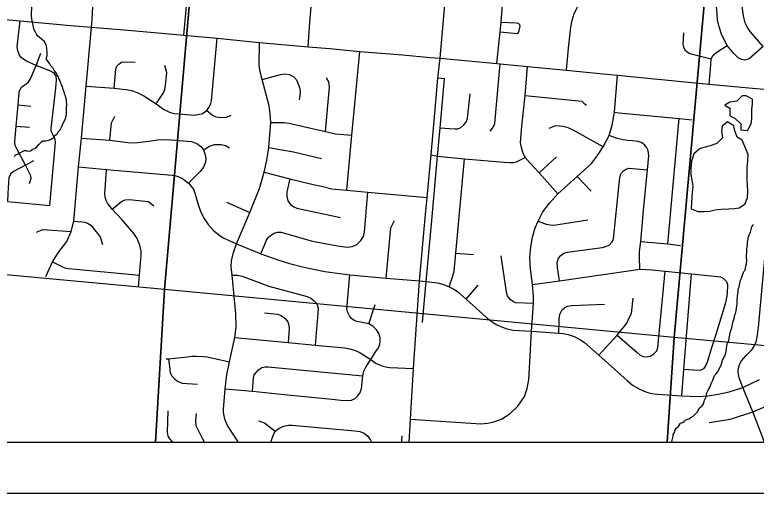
# Model space of a CAD drawing. Extents: x -38.1 to 35.9, y -2.7 to 28.5.
# Drawn here: x 10.521 to 11.979, y 12.831 to 13.772 of the extents above; entities that cross this region are included whole.
import ezdxf

# ---------------------------------------------------------------- set-up
doc = ezdxf.new("R2010")
doc.units = 0
for name, color, linetype in [('GM_X_City_Street', 7, 'Continuous'), ('GM_X_City_Street_Text', 7, 'Continuous'), ('GM_X_Interchange_Ramps', 7, 'Continuous'), ('GM_X_Section', 7, 'Continuous'), ('GM_X_US_Route', 7, 'Continuous'), ('SC_Scratch10', 7, 'Continuous'), ('SH_Border', 7, 'Continuous'), ('SH_Data', 7, 'Continuous')]:
    doc.layers.add(name, color=color, linetype=linetype)

msp = doc.modelspace()

# ---------------------------------------------------------------- linework, layer by layer
at = {"layer": 'GM_X_City_Street'}
for p, q in [((10.5628, 13.672), (10.5719, 13.6963)), ((10.5272, 13.5945), (10.5521, 13.5918)), ((11.8055, 13.3212), (11.8275, 13.5675)), ((10.523, 13.5528), (10.5496, 13.5503)), ((10.5412, 13.4757), (10.5581, 13.485)), ((11.5521, 13.4607), (11.5863, 13.4925)), ((11.627, 13.4535), (11.6546, 13.4245)), ((10.937, 13.4029), (10.9828, 13.3825)), ((11.3886, 13.3026), (11.4228, 13.3)), ((11.4086, 13.2125), (11.4323, 13.2399)), ((11.2168, 13.1638), (11.2295, 13.2017)), ((11.2818, 12.9308), (11.2825, 12.9433)), ((10.8938, 12.9308), (10.8897, 12.9383))]:
    msp.add_line(p, q, dxfattribs=at)
for points in [[(10.8533, 13.7315), (10.8597, 13.8027), (10.8789, 14.0086), (10.8842, 14.0878), (10.8936, 14.1804)], [(10.6717, 13.7476), (10.6728, 13.7624), (10.6743, 13.7879), (10.6736, 13.7964), (10.6719, 13.8075), (10.6641, 13.84), (10.6615, 13.8588), (10.6608, 13.8782), (10.6619, 13.9005), (10.6657, 13.935), (10.6665, 13.9454), (10.6695, 13.9559), (10.677, 13.9735), (10.6891, 13.9984), (10.7089, 14.0378), (10.7161, 14.0497), (10.7305, 14.0641), (10.7513, 14.0787), (10.7685, 14.0869), (10.7812, 14.0908), (10.7934, 14.0932), (10.8056, 14.0944), (10.8444, 14.0918), (10.8842, 14.0878)], [(11.9931, 13.7094), (11.9654, 13.685), (11.9571, 13.6824), (11.9503, 13.6834), (11.9436, 13.6868), (11.9356, 13.6953), (11.9219, 13.711), (11.9119, 13.7317), (11.9066, 13.748), (11.9034, 13.7615), (11.9022, 13.7722), (11.9015, 13.788), (11.9115, 13.9104), (11.9159, 13.9565), (11.9183, 13.9887), (11.9197, 13.9977), (11.9227, 14.0076), (11.9293, 14.0201), (11.9402, 14.0342), (11.9506, 14.0418), (11.9611, 14.0468), (11.97, 14.0504), (11.98, 14.0521)], [(11.0974, 13.7088), (11.1011, 13.757), (11.1051, 13.803), (11.1096, 13.8518), (11.1147, 13.9072), (11.1193, 13.9574), (11.1241, 13.9741), (11.1289, 13.9866), (11.1386, 13.9963), (11.1508, 14.0042), (11.1653, 14.0093), (11.1877, 14.0091), (11.2145, 14.0069), (11.2609, 14.0022), (11.3103, 13.9932), (11.3847, 13.9844)], [(11.9931, 13.7094), (11.9676, 13.7385), (11.9617, 13.7477), (11.9579, 13.756), (11.9554, 13.7636), (11.954, 13.7699), (11.9526, 13.7832), (11.9666, 13.9519), (11.9688, 13.9829), (11.9704, 13.9898), (11.9759, 13.9971), (11.9825, 14.0005)], [(11.6061, 13.6624), (11.6101, 13.706), (11.6144, 13.7471), (11.617, 13.7613), (11.6211, 13.7744), (11.6276, 13.7864), (11.6421, 13.8078), (11.6532, 13.8251), (11.6594, 13.8383), (11.6653, 13.8559), (11.668, 13.867), (11.6697, 13.8826), (11.6713, 13.9028), (11.674, 13.9313), (11.6802, 13.9454), (11.6879, 13.9523), (11.6942, 13.956), (11.7029, 13.959), (11.7178, 13.9615), (11.7207, 13.9619)], [(11.4692, 13.6756), (11.4755, 13.7383), (11.4773, 13.7565), (11.481, 13.8008)], [(10.5892, 13.3966), (10.6004, 13.5214), (10.6, 13.5266), (10.5946, 13.5374), (10.5923, 13.543), (10.5918, 13.548), (10.6014, 13.627), (10.6023, 13.6428), (10.6016, 13.6519), (10.5979, 13.657), (10.5894, 13.6611), (10.5628, 13.672), (10.5419, 13.6808), (10.5337, 13.6867), (10.5294, 13.6925), (10.5262, 13.701), (10.5251, 13.7092), (10.5311, 13.7598)], [(11.4755, 13.7383), (11.5089, 13.7349), (11.5113, 13.7365), (11.5129, 13.7405), (11.5146, 13.7494), (11.514, 13.752), (11.5115, 13.7542), (11.5069, 13.755), (11.4773, 13.7565)], [(10.5815, 13.2568), (10.5946, 13.2859), (10.6057, 13.3035), (10.6228, 13.3258), (10.6316, 13.3455), (10.6367, 13.3658), (10.6457, 13.4725), (10.6516, 13.5293), (10.6609, 13.6313), (10.6717, 13.7476)], [(11.8363, 13.7364), (11.8352, 13.7138), (11.836, 13.7085), (11.8391, 13.7027), (11.8434, 13.6989), (11.8487, 13.6957), (11.8909, 13.685)], [(10.6609, 13.6313), (10.716, 13.627), (10.7323, 13.6255), (10.7399, 13.6247), (10.75, 13.6228), (10.7615, 13.6189), (10.7741, 13.6125), (10.7984, 13.5967), (10.813, 13.5861), (10.825, 13.5798), (10.8336, 13.5774), (10.8511, 13.5759), (10.8734, 13.5744), (10.8815, 13.5752), (10.89, 13.5778), (10.8986, 13.5835), (10.9035, 13.5913), (10.9063, 13.5974), (10.9074, 13.6024), (10.9186, 13.7255)], [(10.9607, 12.9308), (10.9602, 12.9318), (10.9392, 12.9637), (10.9337, 12.9766), (10.9312, 12.9896), (10.9313, 12.9956), (10.9343, 13.036), (10.9374, 13.0634), (10.9426, 13.0888), (10.9533, 13.1371), (10.9558, 13.1572), (10.9552, 13.1835), (10.9525, 13.2108), (10.948, 13.2595), (10.9465, 13.2759), (10.9467, 13.288), (10.9505, 13.3043), (10.9568, 13.3211), (10.9828, 13.3825), (11.0019, 13.4302), (11.0113, 13.4624), (11.0162, 13.4856), (11.0202, 13.5104), (11.0241, 13.5597), (11.0232, 13.5766), (11.0209, 13.5925), (11.0074, 13.6443), (11.0026, 13.6619), (11.0011, 13.6734), (11.0022, 13.7169)], [(11.1739, 13.4267), (11.1836, 13.5347), (11.1992, 13.6996)], [(11.8869, 13.6355), (11.8902, 13.6735), (11.8909, 13.685), (11.8947, 13.6922), (11.902, 13.6982), (11.9219, 13.711)], [(10.5412, 13.4757), (10.5244, 13.508), (10.5215, 13.5143), (10.5206, 13.5222), (10.523, 13.5528), (10.5272, 13.5945), (10.5291, 13.6196), (10.5309, 13.625), (10.5338, 13.6295), (10.5429, 13.6357), (10.5476, 13.6397), (10.551, 13.6441), (10.5628, 13.672)], [(10.716, 13.627), (10.7191, 13.665), (10.7214, 13.6704), (10.7251, 13.6747), (10.7303, 13.6783), (10.735, 13.6793), (10.7575, 13.6787)], [(10.7984, 13.5967), (10.8131, 13.6182), (10.8158, 13.625), (10.8172, 13.6333), (10.8195, 13.6576), (10.8158, 13.6716)], [(11.4556, 13.543), (11.4611, 13.5496), (11.4647, 13.5579), (11.4758, 13.6749)], [(11.5893, 13.4196), (11.5521, 13.4607), (11.5354, 13.479), (11.5249, 13.4908), (11.5198, 13.501), (11.5172, 13.5106), (11.5158, 13.5205), (11.5181, 13.5527), (11.525, 13.613), (11.5292, 13.6701)], [(11.0074, 13.6443), (11.0432, 13.654), (11.0515, 13.6556), (11.0606, 13.6542), (11.0694, 13.6496), (11.0746, 13.6438), (11.0787, 13.6342), (11.0814, 13.6267), (11.082, 13.6184), (11.0798, 13.6042)], [(11.1321, 13.542), (11.1397, 13.6296), (11.1384, 13.6401), (11.134, 13.6479)], [(11.3224, 13.1665), (11.33, 13.2472), (11.3409, 13.3671), (11.3522, 13.4938), (11.3576, 13.5491), (11.3661, 13.646), (11.3527, 13.647)], [(11.5373, 13.1495), (11.5412, 13.2035), (11.5414, 13.2184), (11.5394, 13.2411), (11.5353, 13.2722), (11.5341, 13.2937), (11.5352, 13.3093), (11.5369, 13.3228), (11.5391, 13.3343), (11.5442, 13.3526), (11.5503, 13.366), (11.5595, 13.3841), (11.5723, 13.4011), (11.5893, 13.4196), (11.627, 13.4535), (11.6555, 13.4794), (11.6673, 13.4949), (11.6782, 13.5118), (11.6903, 13.5344), (11.6956, 13.5546), (11.7003, 13.5802), (11.7064, 13.6527)], [(11.3576, 13.5491), (11.3854, 13.5471), (11.3924, 13.5476), (11.3983, 13.5502), (11.404, 13.5551), (11.4091, 13.5618), (11.4113, 13.5686), (11.4165, 13.6162)], [(11.525, 13.613), (11.6365, 13.6016), (11.6404, 13.5981), (11.6451, 13.5939)], [(11.9955, 12.9308), (11.9724, 12.9907), (11.9531, 13.0387), (11.946, 13.0576), (11.9442, 13.0643), (11.9438, 13.07), (11.9446, 13.0768), (11.9465, 13.0841), (11.9502, 13.0911), (11.9597, 13.1016), (11.9704, 13.1126), (11.9747, 13.1188), (11.9791, 13.1281), (11.9814, 13.1373), (11.9837, 13.1566), (12.002, 13.3571), (12.0068, 13.409), (12.0088, 13.4306), (12.0079, 13.4518), (12.0055, 13.4665), (12.0045, 13.4878), (12.0175, 13.6234)], [(10.8986, 13.5835), (10.9096, 13.5741), (10.9157, 13.5709), (10.9261, 13.5698), (10.9368, 13.5701), (10.9461, 13.5745)], [(10.7073, 13.5248), (10.711, 13.5593), (10.7172, 13.572)], [(11.7003, 13.5802), (11.7091, 13.5788), (11.8275, 13.5675), (11.8535, 13.5651)], [(11.0241, 13.5597), (11.0503, 13.5598), (11.0596, 13.5586), (11.1321, 13.542), (11.1515, 13.5377), (11.1836, 13.5347)], [(11.6782, 13.5118), (11.6203, 13.5443), (11.6091, 13.5493), (11.6, 13.5519), (11.5844, 13.5532), (11.571, 13.5479)], [(10.6516, 13.5293), (10.7073, 13.5248), (10.743, 13.5207), (10.7509, 13.5198), (10.7627, 13.5203), (10.7887, 13.5239), (10.8011, 13.5257), (10.8094, 13.5263), (10.8284, 13.5254), (10.8677, 13.5221), (10.8785, 13.5185), (10.8859, 13.513), (10.8917, 13.506), (10.8953, 13.4965), (10.8963, 13.489), (10.8954, 13.4816), (10.892, 13.4721), (10.885, 13.4636), (10.8625, 13.4402)], [(11.7506, 13.271), (11.75, 13.2954), (11.75, 13.3061), (11.7524, 13.3258), (11.7576, 13.3865), (11.7653, 13.467), (11.768, 13.494), (11.7668, 13.5042), (11.7648, 13.5096), (11.76, 13.5154), (11.7539, 13.5203), (11.7462, 13.5225), (11.7358, 13.5236), (11.726, 13.5242), (11.7174, 13.5254), (11.7058, 13.528), (11.6903, 13.5344)], [(10.8917, 13.506), (10.9034, 13.5132), (10.9135, 13.5164), (10.9262, 13.5164), (10.9352, 13.5143), (10.9432, 13.51)], [(11.0202, 13.5104), (11.0458, 13.5062), (11.0689, 13.5024), (11.124, 13.4891)], [(11.3398, 13.4959), (11.3522, 13.4938), (11.4054, 13.4885), (11.4836, 13.4818), (11.4941, 13.4809), (11.5011, 13.481), (11.5079, 13.4825), (11.5249, 13.4908)], [(11.3751, 13.2367), (11.3821, 13.2579), (11.3848, 13.2674), (11.3886, 13.3026), (11.4054, 13.4885)], [(10.5412, 13.4757), (10.5181, 13.4635), (10.5128, 13.4588), (10.509, 13.4517), (10.5066, 13.4204), (10.506, 13.4042), (10.5892, 13.3966)], [(10.5493, 13.4398), (10.5526, 13.4503), (10.5518, 13.4546), (10.5412, 13.4757)], [(10.6457, 13.4725), (10.7011, 13.4673), (10.8302, 13.456), (10.8373, 13.4547), (10.8434, 13.4527), (10.8493, 13.4501), (10.8532, 13.4474), (10.8625, 13.4402), (10.8718, 13.4284), (10.8742, 13.4229), (10.8827, 13.3948), (10.8862, 13.3834), (10.8928, 13.3709), (10.9009, 13.3591), (10.9113, 13.3476), (10.9217, 13.3389), (10.9307, 13.3327), (10.9568, 13.3211), (11.0048, 13.3018), (11.0377, 13.2896), (11.0613, 13.2825), (11.0868, 13.2756), (11.1305, 13.2666), (11.1794, 13.2601), (11.2514, 13.2539), (11.3167, 13.2481), (11.33, 13.2472), (11.3531, 13.2445), (11.3662, 13.2402), (11.3751, 13.2367), (11.3846, 13.2319), (11.3915, 13.2276), (11.4086, 13.2125), (11.4482, 13.1767), (11.457, 13.1694), (11.4674, 13.1628), (11.4752, 13.159), (11.4867, 13.1546), (11.5014, 13.1514), (11.5373, 13.1495), (11.5907, 13.1457), (11.5994, 13.1448), (11.6095, 13.1428), (11.6208, 13.1388), (11.6322, 13.1332), (11.6417, 13.1269), (11.6697, 13.1025), (11.7255, 13.0526), (11.736, 13.0433), (11.7463, 13.037), (11.7568, 13.0318), (11.7662, 13.0285), (11.7738, 13.0268), (11.7848, 13.0252), (11.8328, 13.0225), (11.8638, 13.021), (11.884, 13.0223), (11.9047, 13.0254), (11.9259, 13.03), (11.9531, 13.0387), (11.9857, 13.0541)], [(10.7638, 13.2363), (10.766, 13.2597), (10.7694, 13.2991), (10.769, 13.3067), (10.7665, 13.3187), (10.7613, 13.3314), (10.7544, 13.3414), (10.7308, 13.3687), (10.7122, 13.3894), (10.703, 13.401), (10.7001, 13.4063), (10.698, 13.4132), (10.6973, 13.4198), (10.7011, 13.4673)], [(11.5923, 13.2487), (11.5881, 13.2748), (11.5876, 13.2847), (11.5902, 13.2927), (11.5946, 13.2983), (11.6009, 13.3026), (11.6079, 13.3047), (11.6759, 13.3138), (11.6835, 13.3157), (11.6903, 13.3188), (11.6952, 13.3242), (11.6986, 13.3306), (11.7094, 13.4393), (11.7107, 13.4516), (11.7131, 13.4586), (11.7185, 13.4647), (11.7237, 13.468), (11.7295, 13.4697), (11.7653, 13.467)], [(11.0113, 13.4624), (11.0616, 13.4492), (11.1078, 13.4379), (11.1239, 13.4344), (11.144, 13.4295), (11.1739, 13.4267), (11.2154, 13.423), (11.3316, 13.4126)], [(11.0616, 13.4492), (11.0555, 13.4236), (11.0556, 13.4145), (11.0577, 13.4055), (11.0631, 13.3984), (11.0692, 13.3936), (11.0754, 13.3911), (11.1615, 13.3727)], [(11.0048, 13.3018), (11.0155, 13.3283), (11.0198, 13.3344), (11.0255, 13.339), (11.0309, 13.3421), (11.0372, 13.344), (11.0448, 13.3438), (11.1039, 13.327), (11.1337, 13.3209), (11.1601, 13.3165), (11.1749, 13.3147), (11.184, 13.3159), (11.1933, 13.32), (11.2015, 13.3277), (11.2066, 13.3355), (11.2085, 13.3441), (11.2154, 13.423)], [(10.7122, 13.3894), (10.7307, 13.4047), (10.7374, 13.4078), (10.7454, 13.4084), (10.7837, 13.4044), (10.794, 13.3961)], [(10.6367, 13.3658), (10.6523, 13.3647), (10.6585, 13.3639), (10.6636, 13.3621), (10.67, 13.3577), (10.6886, 13.335), (10.6931, 13.3199)], [(11.2514, 13.2539), (11.2604, 13.3526), (11.2677, 13.3668)], [(11.5503, 13.366), (11.566, 13.3601), (11.5741, 13.3584), (11.5813, 13.3581), (11.648, 13.3685)], [(10.563, 13.3443), (10.5756, 13.3494), (10.6316, 13.3455)], [(11.7524, 13.3258), (11.8055, 13.3212), (11.8303, 13.3182)], [(11.5412, 13.2035), (11.5064, 13.2051), (11.5017, 13.2072), (11.4955, 13.2116), (11.4897, 13.2188), (11.4878, 13.2262), (11.4777, 13.2974)], [(10.5946, 13.2859), (10.6141, 13.2756), (10.6188, 13.274), (10.6257, 13.2727), (10.6403, 13.2712), (10.766, 13.2597)], [(10.9343, 13.036), (10.9881, 13.0312), (11.0508, 13.0249), (11.1447, 13.0159), (11.1623, 13.0139), (11.1761, 13.013), (11.1831, 13.0138), (11.1901, 13.017), (11.1951, 13.0215), (11.1995, 13.0274), (11.2029, 13.036), (11.205, 13.0615), (11.207, 13.0705), (11.211, 13.0787), (11.2209, 13.0936), (11.2311, 13.1093), (11.2358, 13.1168), (11.2385, 13.1239), (11.2394, 13.1293), (11.2391, 13.1364), (11.237, 13.1445), (11.2322, 13.1523), (11.2252, 13.159), (11.2168, 13.1638), (11.2005, 13.1668), (11.1933, 13.1686), (11.188, 13.1706), (11.183, 13.1741), (11.1788, 13.1795), (11.1749, 13.1875), (11.174, 13.194), (11.1744, 13.2008), (11.1794, 13.2601)], [(11.5394, 13.2411), (11.5923, 13.2487), (11.7236, 13.2674), (11.7506, 13.271), (11.7748, 13.27), (11.8004, 13.2675), (11.8521, 13.2621), (11.9088, 13.2564), (11.9145, 13.2536), (11.9209, 13.2469), (11.923, 13.2413), (11.9223, 13.2227), (11.9192, 13.2052), (11.8999, 13.143), (11.8922, 13.1184), (11.8829, 13.0881), (11.8796, 13.0811), (11.8759, 13.0755), (11.869, 13.0722), (11.8551, 13.0726), (11.8367, 13.0742)], [(11.7056, 13.1412), (11.745, 13.1073), (11.7513, 13.1019), (11.757, 13.0997), (11.7642, 13.0988), (11.7709, 13.1001), (11.7771, 13.104), (11.7836, 13.1107), (11.786, 13.1174), (11.8004, 13.2675)], [(11.8328, 13.0225), (11.8367, 13.0742), (11.8521, 13.2621)], [(10.948, 13.2595), (10.9582, 13.2598), (10.968, 13.2574), (11.0201, 13.2381), (11.0959, 13.2176), (11.1029, 13.2142), (11.1094, 13.2092), (11.1133, 13.2049), (11.1156, 13.2014), (11.1172, 13.1943), (11.1169, 13.185), (11.1113, 13.1219)], [(11.5907, 13.1457), (11.5918, 13.1734), (11.5928, 13.1824), (11.5967, 13.1906), (11.6021, 13.195), (11.6077, 13.1985), (11.6157, 13.1998), (11.6809, 13.2022)], [(11.6697, 13.1025), (11.7056, 13.1412), (11.72, 13.159), (11.7246, 13.1654), (11.7288, 13.174), (11.7338, 13.1842), (11.7373, 13.2145)], [(11.0117, 13.1853), (11.0371, 13.1829), (11.0448, 13.1805), (11.052, 13.1749), (11.0574, 13.1677), (11.0597, 13.1613), (11.0603, 13.1537), (11.0583, 13.127)], [(11.2992, 12.9763), (11.4375, 12.9671), (11.4509, 12.9686), (11.4612, 12.9706), (11.4784, 12.9766), (11.4953, 12.9873), (11.5103, 13.0018), (11.5231, 13.0212), (11.5285, 13.0364), (11.5316, 13.0538), (11.5341, 13.0886), (11.5373, 13.1495)], [(11.8867, 12.97), (11.9241, 12.9757), (11.9305, 12.977), (11.9724, 12.9907), (12.0012, 13.0028), (12.0388, 13.0254), (12.0627, 13.0418), (12.0827, 13.054), (12.1007, 13.0633), (12.1248, 13.0738), (12.1423, 13.081), (12.1696, 13.0902), (12.1786, 13.0937), (12.1832, 13.0991), (12.1868, 13.1056), (12.1863, 13.1129), (12.1801, 13.146)], [(10.9533, 13.1371), (11.0583, 13.127), (11.1113, 13.1219), (11.1689, 13.1164), (11.1788, 13.1148), (11.1886, 13.1121), (11.1981, 13.1083), (11.2209, 13.0936), (11.2318, 13.0861), (11.2385, 13.0829), (11.2447, 13.0806), (11.2503, 13.0791), (11.2584, 13.0782), (11.305, 13.076)], [(10.8182, 13.0949), (10.8227, 13.095), (10.8606, 13.0992), (10.869, 13.1), (10.8788, 13.1001), (10.8918, 13.0994), (10.899, 13.0988), (10.9426, 13.0888)], [(10.8227, 13.095), (10.8248, 13.0799), (10.8263, 13.0675), (10.8295, 13.0614), (10.835, 13.0555), (10.8421, 13.0501), (10.8499, 13.0474), (10.88, 13.0451)], [(10.9881, 13.0312), (10.99, 13.0572), (10.9916, 13.0633), (10.9952, 13.0684), (11.0003, 13.0735), (11.0067, 13.0776), (11.0131, 13.0793), (11.0188, 13.0793), (11.0805, 13.0736), (11.205, 13.0615)], [(10.8213, 12.9927), (10.82, 12.9508), (10.8218, 12.9431), (10.8257, 12.937), (10.8303, 12.9315), (10.8313, 12.9308)], [(10.8897, 12.9383), (10.8776, 12.9632), (10.877, 12.9736), (10.8782, 12.9872)], [(10.9999, 12.9732), (11.0118, 12.9689), (11.033, 12.9525)], [(11.0248, 12.9308), (11.026, 12.9371), (11.0286, 12.9441), (11.033, 12.9525), (11.0402, 12.9579), (11.0465, 12.9615), (11.0527, 12.9635), (11.0587, 12.9648), (11.0663, 12.9647), (11.1897, 12.9534), (11.1992, 12.9519), (11.2078, 12.9485), (11.2148, 12.9429), (11.2206, 12.9349), (11.2222, 12.9308)]]:
    msp.add_lwpolyline(points, dxfattribs=at)
at = {"layer": 'GM_X_City_Street_Text'}
for points in [[(10.201, 13.7905), (10.2578, 13.7848), (10.3239, 13.7794), (10.366, 13.7755), (10.4405, 13.7682), (10.4861, 13.764), (10.5311, 13.7598), (10.6376, 13.7502), (10.6717, 13.7476), (10.7435, 13.7411), (10.8533, 13.7315), (10.9186, 13.7255), (11.0022, 13.7169), (11.0974, 13.7088), (11.1406, 13.7051), (11.1992, 13.6996), (11.2831, 13.6927), (11.338, 13.6875), (11.3572, 13.6862)], [(11.3572, 13.6862), (11.4692, 13.6756), (11.4758, 13.6749), (11.5292, 13.6701), (11.6061, 13.6624), (11.6785, 13.6552), (11.7064, 13.6527), (11.7659, 13.6472), (11.866, 13.6372), (11.8799, 13.6361)], [(11.8799, 13.6361), (11.8869, 13.6355), (11.9646, 13.6281), (12.0175, 13.6234)]]:
    msp.add_lwpolyline(points, dxfattribs=at)
at = {"layer": 'GM_X_Interchange_Ramps'}
msp.add_lwpolyline([(11.2962, 12.9308), (11.2992, 12.9763), (11.305, 13.076), (11.3167, 13.2481), (11.3288, 13.3787), (11.3316, 13.4126), (11.3398, 13.4959), (11.3472, 13.5784), (11.3527, 13.647), (11.3572, 13.6862), (11.3644, 13.7691), (11.373, 13.8636), (11.3741, 13.8749)], dxfattribs=at)
at = {"layer": 'GM_X_Section'}
for points in [[(10.6175, 13.6192), (10.6157, 13.6246), (10.614, 13.6303), (10.6125, 13.6341), (10.6107, 13.6391), (10.6093, 13.643), (10.6074, 13.6456), (10.6064, 13.6498), (10.6038, 13.6529), (10.602, 13.6575), (10.5979, 13.6622), (10.5954, 13.6672), (10.5913, 13.6711), (10.5895, 13.6753), (10.5858, 13.6795), (10.5839, 13.6822), (10.5825, 13.6849), (10.5841, 13.6913), (10.5842, 13.6944), (10.5839, 13.6982), (10.5836, 13.7031), (10.5833, 13.7066), (10.583, 13.7092), (10.5819, 13.713), (10.5804, 13.7157), (10.5786, 13.7188), (10.576, 13.7211), (10.573, 13.7235), (10.5652, 13.7305), (10.563, 13.7332), (10.5611, 13.7374), (10.5582, 13.7432), (10.5572, 13.7481), (10.5565, 13.7512), (10.5551, 13.7569), (10.5537, 13.7638), (10.5535, 13.7695), (10.5539, 13.7896)], [(10.5189, 13.4927), (10.5228, 13.4964), (10.527, 13.4983), (10.5305, 13.5001), (10.5343, 13.5019), (10.5393, 13.5045), (10.5423, 13.5048), (10.5461, 13.5036), (10.5514, 13.5039), (10.5549, 13.5065), (10.5603, 13.509), (10.5633, 13.5116), (10.568, 13.5165), (10.5723, 13.5209), (10.5757, 13.5235), (10.5784, 13.5235), (10.5814, 13.5238), (10.5849, 13.5245), (10.5906, 13.5263), (10.5937, 13.5281), (10.5967, 13.5296), (10.5987, 13.5333), (10.6041, 13.5378), (10.6065, 13.5419), (10.6096, 13.5453), (10.6108, 13.5483), (10.6131, 13.5517), (10.6147, 13.557), (10.6183, 13.563), (10.6203, 13.5679), (10.6215, 13.5724), (10.622, 13.5758), (10.6222, 13.5895), (10.6227, 13.594), (10.6221, 13.6032), (10.6207, 13.6093), (10.619, 13.6146), (10.6175, 13.6192)], [(11.8125, 12.9308), (11.8131, 12.9323), (11.8156, 12.9429), (11.816, 12.9459), (11.818, 12.9489), (11.82, 12.9553), (11.822, 12.9583), (11.8258, 12.9613), (11.8302, 12.9684), (11.834, 12.9699), (11.8374, 12.9717), (11.8409, 12.9747), (11.847, 12.9768), (11.8505, 12.9798), (11.8551, 12.982), (11.8578, 12.9846), (11.8632, 12.9902), (11.868, 12.9985), (11.8714, 13.0014), (11.8749, 13.0052), (11.8769, 13.0108), (11.8778, 13.0139), (11.8801, 13.0191), (11.883, 13.0297), (11.885, 13.0331), (11.8881, 13.0383), (11.8909, 13.0463), (11.8921, 13.0489), (11.8941, 13.0531), (11.897, 13.0625), (11.9001, 13.0651), (11.9039, 13.0692), (11.9068, 13.0767), (11.9103, 13.0828), (11.9128, 13.0926), (11.9147, 13.0956), (11.9187, 13.1039), (11.9203, 13.1099), (11.9217, 13.1205), (11.9229, 13.1258), (11.9253, 13.1319), (11.9279, 13.1463), (11.9295, 13.1504), (11.9315, 13.1557), (11.9333, 13.1667), (11.9349, 13.1701), (11.9361, 13.1742), (11.9374, 13.1818), (11.9386, 13.1844), (11.9402, 13.1893), (11.9411, 13.1992), (11.9416, 13.203), (11.9417, 13.2087), (11.9427, 13.2186), (11.9431, 13.2223), (11.9436, 13.228), (11.9441, 13.2311), (11.9457, 13.2364), (11.9482, 13.2496), (11.9502, 13.2537), (11.9526, 13.2594), (11.9547, 13.267), (11.9574, 13.2696), (11.9582, 13.2745), (11.9591, 13.2771), (11.9603, 13.2813), (11.9608, 13.29), (11.9605, 13.2931), (11.9609, 13.3105), (11.9613, 13.3147), (11.9623, 13.3219), (11.9623, 13.3246), (11.9631, 13.3276), (11.9644, 13.3348), (11.9656, 13.3386), (11.9684, 13.3442), (11.9709, 13.3544), (11.9728, 13.3571), (11.974, 13.3599)]]:
    msp.add_lwpolyline(points, dxfattribs=at)
at = {"layer": 'GM_X_US_Route'}
for points in [[(8.1146, 17.8763), (8.1146, 12.9308), (14.9146, 12.9308)], [(9.4553, 12.9308), (14.9146, 12.9308)], [(10.245, 12.9308), (14.9146, 12.9308)]]:
    msp.add_lwpolyline(points, dxfattribs=at)
for points in [[(9.9774, 14.3179), (10.9021, 14.2317), (10.8148, 13.2312), (9.8216, 13.3229), (9.8758, 14.0725)], [(10.9021, 14.2317), (11.9082, 14.1412), (11.8177, 13.1367), (10.8148, 13.2312)], [(12.9176, 14.045), (12.826, 13.0449), (11.8177, 13.1367), (11.9082, 14.1412)], [(9.7971, 12.9308), (10.7975, 12.9308), (10.8148, 13.2312), (9.8216, 13.3229)], [(10.7975, 12.9308), (11.8039, 12.9308), (11.8177, 13.1367), (10.8148, 13.2312)], [(11.8039, 12.9308), (12.8181, 12.9308), (12.826, 13.0449), (11.8177, 13.1367)]]:
    msp.add_lwpolyline(points, close=True, dxfattribs=at)
at = {"layer": 'SC_Scratch10'}
for points in [[(11.9594, 13.6125), (11.9518, 13.6123), (11.9413, 13.6019), (11.9272, 13.5999), (11.9176, 13.594), (11.9274, 13.5877), (11.9271, 13.5729)], [(11.9271, 13.5729), (11.938, 13.5677), (11.9488, 13.5573), (11.9493, 13.5451), (11.9619, 13.5441), (11.9693, 13.5572), (11.971, 13.5671), (11.9705, 13.5766), (11.9707, 13.5861), (11.972, 13.5956), (11.9718, 13.6058), (11.9594, 13.6125)], [(11.9632, 13.4966), (11.9516, 13.5249), (11.9418, 13.5308), (11.9371, 13.5434), (11.9354, 13.553), (11.9227, 13.5608), (11.9123, 13.5523), (11.9113, 13.5428), (11.913, 13.5299), (11.9021, 13.5187), (11.8887, 13.514), (11.8792, 13.5116), (11.8692, 13.5084), (11.8569, 13.498), (11.852, 13.484), (11.8506, 13.4692), (11.8508, 13.4578), (11.8524, 13.4464), (11.8545, 13.4346), (11.8535, 13.422), (11.8525, 13.4122), (11.8519, 13.4023), (11.8513, 13.3902), (11.8645, 13.385), (11.877, 13.3847), (11.8881, 13.3853)], [(11.8881, 13.3853), (11.8988, 13.3877), (11.9102, 13.3894), (11.925, 13.3902), (11.9357, 13.3904), (11.946, 13.3921), (11.9571, 13.3994), (11.9623, 13.4115), (11.9629, 13.4248), (11.962, 13.4358), (11.9618, 13.4461), (11.9617, 13.4594), (11.9616, 13.4712), (11.9626, 13.484), (11.9632, 13.4966)]]:
    msp.add_lwpolyline(points, dxfattribs=at)
at = {"layer": 'SH_Border'}
msp.add_line((8.1146, 12.9308), (14.9146, 12.9308), dxfattribs=at)
at = {"layer": 'SH_Data'}
msp.add_line((8.0146, 12.8308), (15.0146, 12.8308), dxfattribs=at)

doc.saveas('drawing.dxf')
